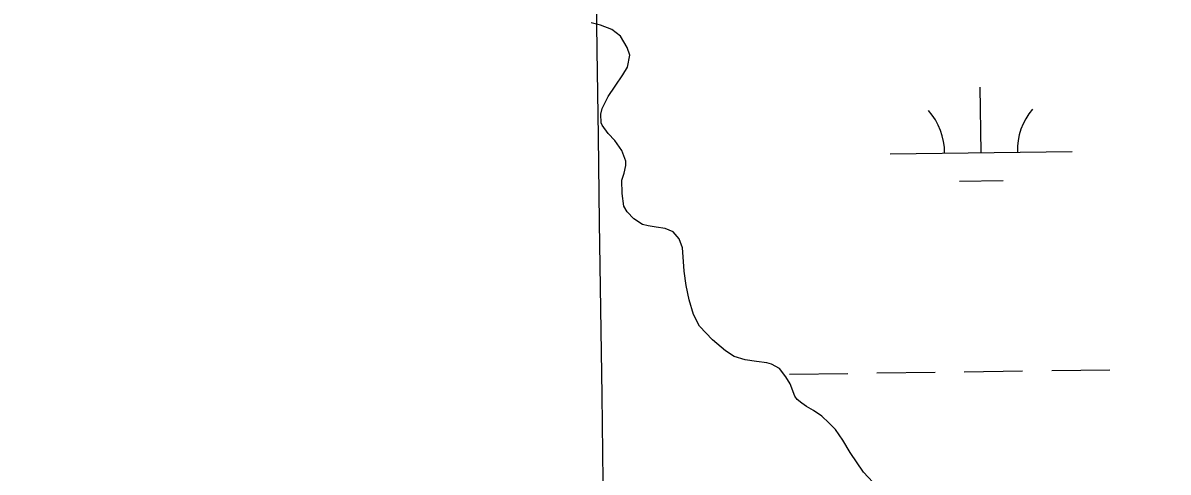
# Model space of a CAD drawing. Extents: x 3767014 to 3805179, y 361544 to 387384.
# Drawn here: x 3789483 to 3790112, y 367607 to 367853 of the extents above; entities that cross this region are included whole.
import ezdxf

# ---------------------------------------------------------------- set-up
doc = ezdxf.new("R2010")
doc.units = 0
for name, color, linetype in [('V-GRID-MAJR', 7, 'Continuous'), ('V-RIVR-EDGE', 7, 'Continuous'), ('V-TOPO-SHOR', 7, 'Continuous'), ('V-WETL-SWMP', 7, 'Continuous')]:
    doc.layers.add(name, color=color, linetype=linetype)

msp = doc.modelspace()

# ---------------------------------------------------------------- linework, layer by layer
at = {"layer": 'V-GRID-MAJR'}
msp.add_spline([(3789806.62, 367223.106), (3789722.043, 373279.937), (3789637.419, 379340.141), (3789552.795, 385400.346), (3789552.748, 385403.717)], degree=3, dxfattribs=at)
at = {"layer": 'V-RIVR-EDGE'}
msp.add_spline([(3785266.865, 377529.211), (3785342.8, 377494.248), (3785391.258, 377467.439), (3785439.72, 377442.249), (3785475.246, 377418.707), (3785525.316, 377389.469), (3785575.383, 377359.422), (3785621.413, 377331.811), (3785722.351, 377269.288), (3785796.661, 377231.094), (3785852.385, 377199.415), (3785928.324, 377166.069), (3785964.678, 377149.804), (3786028.506, 377124.576), (3786060.018, 377113.175), (3786092.316, 377092.068), (3786117.34, 377073.405), (3786135.083, 377053.143), (3786154.458, 377039.347), (3786176.258, 377024.735), (3786206.946, 377006.867), (3786256.211, 376979.248), (3786328.098, 376942.677), (3786374.949, 376919.917), (3786491.265, 376862.208), (3786553.467, 376833.749), (3786619.713, 376805.279), (3786729.589, 376759.718), (3786796.656, 376736.099), (3786845.136, 376718.187), (3786867.767, 376712.469), (3787003.51, 376661.992), (3787089.16, 376631.048), (3787163.496, 376603.367), (3787230.559, 376578.13), (3787257.223, 376568.359), (3787300.044, 376551.27), (3787354.992, 376532.533), (3787409.127, 376512.181), (3787544.074, 376466.558), (3787612.756, 376442.126), (3787657.197, 376425.841), (3787730.724, 376398.162), (3787781.63, 376380.244), (3787834.96, 376361.511), (3787891.524, 376341.961), (3787940, 376322.432), (3787998.976, 376297.215), (3788050.697, 376281.721), (3788117.768, 376259.719), (3788176.757, 376240.164), (3788221.198, 376223.879), (3788259.981, 376209.226), (3788406.252, 376164.383), (3788541.215, 376125.23), (3788606.67, 376104.041), (3788679.39, 376077.173), (3788748.889, 376055.974), (3788871.693, 376005.528), (3788969.454, 375966.467), (3789047.013, 375933.926), (3789119.723, 375903.014), (3789155.253, 375881.09), (3789182.716, 375867.274), (3789214.225, 375854.256), (3789257.04, 375834.74), (3789281.286, 375828.21), (3789303.105, 375821.686), (3789328.955, 375809.491), (3789367.724, 375789.177), (3789414.577, 375767.225), (3789468.708, 375745.255), (3789509.105, 375728.981), (3789555.157, 375710.266), (3789585.849, 375694.015), (3789620.578, 375675.328), (3789681.97, 375646.062), (3789753.859, 375610.3), (3789792.633, 375591.603), (3789842.712, 375566.408), (3789897.64, 375539.584), (3789938.019, 375516.03), (3789968.727, 375506.25), (3790004.289, 375497.265), (3790030.972, 375494.773), (3790047.128, 375487.455), (3790077.007, 375469.589), (3790124.633, 375433.077), (3790192.442, 375382.768), (3790252.165, 375332.478), (3790290.91, 375302.459), (3790337.741, 375271.611), (3790406.357, 375220.491), (3790469.329, 375175.855), (3790570.248, 375106.054), (3790647.751, 375050.868), (3790691.367, 375028.115), (3790744.667, 374997.251), (3790806.838, 374955.852), (3790873.863, 374915.249), (3790932, 374877.903), (3791002.231, 374825.97), (3791052.265, 374782.175), (3791082.927, 374753.793), (3791131.331, 374705.149), (3791170.05, 374664.616), (3791192.631, 374638.681), (3791220.891, 374620.01), (3791288.67, 374557.569), (3791322.577, 374533.223), (3791362.944, 374504.817), (3791396.042, 374480.473), (3791434.785, 374449.645), (3791482.407, 374411.517), (3791534.052, 374365.291), (3791646.192, 374254.216), (3791707.514, 374196.644), (3791738.968, 374161.791), (3791773.65, 374123.694), (3791803.497, 374092.888), (3791829.321, 374070.18), (3791830.912, 374059.662), (3791837.316, 374032.958), (3791849.409, 374017.562), (3791884.123, 373992.405), (3791930.977, 373971.262), (3791954.393, 373955.838), (3791993.134, 373924.202), (3792026.979, 373874.785), (3792047.912, 373836.722), (3792063.186, 373799.482), (3792086.509, 373746.857), (3792112.249, 373690.181), (3792141.261, 373648.864), (3792158.993, 373624.558), (3792177.552, 373607.528), (3792214.702, 373586.409), (3792255.083, 373563.665), (3792301.119, 373538.48), (3792346.34, 373510.871), (3792382.671, 373485.71), (3792422.225, 373455.689), (3792479.537, 373411.875), (3792548.144, 373356.711), (3792619.168, 373298.307), (3792672.431, 373252.077), (3792709.534, 373212.357), (3792750.656, 373162.113), (3792839.385, 373068.08), (3792888.572, 373008.92), (3792945.027, 372945.699), (3792999.062, 372884.91), (3793053.898, 372820.884), (3793149.89, 372720.363), (3793208.761, 372653.092), (3793261.195, 372598.777), (3793315.232, 372538.796), (3793358.792, 372493.399), (3793409.592, 372432.618), (3793462.809, 372367.787), (3793498.283, 372323.219), (3793536.997, 372280.26), (3793578.124, 372232.443), (3793604.724, 372196.792), (3793668.438, 372125.466), (3793703.128, 372090.604), (3793760.41, 372034.66), (3793806.384, 371984.404), (3793839.438, 371942.268), (3793939.427, 371823.136), (3793981.333, 371763.186), (3794029.674, 371688.662), (3794050.609, 371651.408), (3794073.177, 371620.62), (3794178.796, 371488.535), (3794237.625, 371404.28), (3794268.243, 371358.106), (3794301.293, 371314.353), (3794332.724, 371269.794), (3794395.613, 371192), (3794429.476, 371149.862), (3794472.201, 371093.953), (3794523.788, 371024.274), (3794601.175, 370922.181), (3794640.679, 370871.942), (3794687.421, 370805.509), (3794733.389, 370752.828), (3794829.339, 370635.323), (3794895.463, 370557.521), (3794959.948, 370470.826), (3795013.158, 370403.569), (3795070.394, 370329.023), (3795159.854, 370203.448), (3795225.98, 370126.454), (3795296.13, 370041.363), (3795379.18, 369940.065), (3795459.001, 369841.201), (3795508.163, 369772.337), (3795554.103, 369708.333), (3795661.315, 369566.538), (3795715.338, 369500.897), (3795762.105, 369444.169), (3795798.366, 369390.703), (3795915.247, 369234.327), (3795963.601, 369165.465), (3796028.082, 369077.153), (3796043.387, 369052.853), (3796054.672, 369037.459), (3796077.242, 369007.48), (3796148.213, 368927.239), (3796183.677, 368878.627), (3796226.382, 368814.631), (3796275.531, 368740.105), (3796314.222, 368688.25), (3796353.714, 368633.158), (3796401.268, 368567.533), (3796456.873, 368487.33), (3796513.292, 368409.551), (3796545.533, 368365.8), (3796626.113, 368246.716), (3796670.449, 368188.377), (3796704.298, 368140.578), (3796751.041, 368074.145), (3796787.308, 368023.105), (3796838.907, 367958.278), (3796844.528, 367942.09), (3796845.295, 367925.104), (3796846.094, 367921.059), (3796852.559, 367919.425), (3796863.071, 367918.59), (3796875.166, 367904.003), (3796903.398, 367874.01), (3796931.629, 367844.017), (3796952.579, 367812.424), (3796982.392, 367767.87), (3797007.371, 367730.606), (3797037.194, 367690.095), (3797062.185, 367657.684), (3797075.869, 367631.77), (3797095.223, 367609.078), (3797126.665, 367569.372), (3797156.484, 367527.244), (3797212.099, 367451.085), (3797254.808, 367388.706), (3797302.183, 367327.228)], degree=3, dxfattribs=at)
at = {"layer": 'V-TOPO-SHOR'}
msp.add_lwpolyline([(3789952.182, 367598.206), (3789944.233, 367606.701), (3789937.061, 367617.504), (3789932.963, 367624.193), (3789928.863, 367630.11), (3789925.273, 367633.714), (3789921.429, 367637.316), (3789916.811, 367640.409), (3789912.961, 367642.729), (3789910.394, 367644.532), (3789907.83, 367646.592), (3789906.548, 367648.392), (3789903.992, 367655.079), (3789901.688, 367658.935), (3789898.1, 367663.568), (3789893.738, 367665.888), (3789891.17, 367666.664), (3789885.519, 367667.447), (3789879.355, 367668.229), (3789873.192, 367670.039), (3789868.574, 367673.132), (3789861.394, 367679.311), (3789854.214, 367686.776), (3789850.888, 367693.204), (3789848.59, 367701.173), (3789846.806, 367709.142), (3789845.794, 367716.851), (3789845.297, 367724.815), (3789844.793, 367729.698), (3789843.005, 367734.582), (3789839.671, 367738.443), (3789835.306, 367740.251), (3789830.428, 367741.029), (3789826.062, 367741.809), (3789822.98, 367742.588), (3789818.105, 367745.678), (3789814.515, 367749.541), (3789812.723, 367752.625), (3789811.709, 367759.566), (3789811.468, 367766.758), (3789812.758, 367770.611), (3789813.794, 367774.975), (3789813.798, 367777.287), (3789811.498, 367783.202), (3789807.656, 367788.604), (3789804.066, 367792.465), (3789800.736, 367797.095), (3789800.224, 367798.381), (3789799.976, 367803.006), (3789800.753, 367806.088), (3789804.105, 367812.76), (3789807.972, 367818.405), (3789812.094, 367824.563), (3789814.671, 367828.925), (3789815.967, 367835.346), (3789814.435, 367839.716), (3789810.851, 367845.889), (3789805.977, 367849.495), (3789799.815, 367851.82), (3789794.68, 367853.114)], dxfattribs=at)
at = {"layer": 'V-WETL-SWMP'}
for p, q in [((3789799.815, 367851.819), (3789794.68, 367853.114)), ((3789805.977, 367849.495), (3789799.815, 367851.819)), ((3789810.851, 367845.889), (3789805.977, 367849.495)), ((3789814.436, 367839.716), (3789810.851, 367845.889)), ((3789815.968, 367835.345), (3789814.436, 367839.716)), ((3789814.671, 367828.925), (3789815.968, 367835.345)), ((3789812.094, 367824.563), (3789814.671, 367828.925)), ((3789807.971, 367818.405), (3789812.094, 367824.563)), ((3789804.106, 367812.76), (3789807.971, 367818.405)), ((3790008.869, 367781.953), (3790008.369, 367817.95)), ((3789800.753, 367806.087), (3789804.106, 367812.76)), ((3789799.977, 367803.006), (3789800.753, 367806.087)), ((3789800.224, 367798.381), (3789799.977, 367803.006)), ((3789800.736, 367797.095), (3789800.224, 367798.381)), ((3789804.067, 367792.464), (3789800.736, 367797.095)), ((3789807.656, 367788.604), (3789804.067, 367792.464)), ((3789811.499, 367783.201), (3789807.656, 367788.604)), ((3789813.799, 367777.288), (3789811.499, 367783.201)), ((3789813.795, 367774.975), (3789813.799, 367777.288)), ((3789958.874, 367781.259), (3790058.864, 367782.648)), ((3789812.759, 367770.61), (3789813.795, 367774.975)), ((3789811.467, 367766.759), (3789812.759, 367770.61)), ((3789811.709, 367759.565), (3789811.467, 367766.759)), ((3789997.084, 367766.357), (3790021.082, 367766.691)), ((3789812.723, 367752.626), (3789811.709, 367759.565)), ((3789814.516, 367749.54), (3789812.723, 367752.626)), ((3789818.105, 367745.679), (3789814.516, 367749.54)), ((3789822.98, 367742.587), (3789818.105, 367745.679)), ((3789826.062, 367741.81), (3789822.98, 367742.587)), ((3789830.428, 367741.03), (3789826.062, 367741.81)), ((3789835.307, 367740.25), (3789830.428, 367741.03)), ((3789839.671, 367738.443), (3789835.307, 367740.25)), ((3789843.004, 367734.583), (3789839.671, 367738.443)), ((3789844.792, 367729.698), (3789843.004, 367734.583)), ((3789845.297, 367724.816), (3789844.792, 367729.698)), ((3789845.795, 367716.851), (3789845.297, 367724.816)), ((3789846.807, 367709.141), (3789845.795, 367716.851)), ((3789848.59, 367701.174), (3789846.807, 367709.141)), ((3789850.887, 367693.205), (3789848.59, 367701.174)), ((3789854.214, 367686.776), (3789850.887, 367693.205)), ((3789861.393, 367679.311), (3789854.214, 367686.776)), ((3789868.574, 367673.131), (3789861.393, 367679.311)), ((3789873.193, 367670.039), (3789868.574, 367673.131)), ((3789879.355, 367668.229), (3789873.193, 367670.039)), ((3789885.519, 367667.446), (3789879.355, 367668.229)), ((3789891.17, 367666.664), (3789885.519, 367667.446)), ((3789893.737, 367665.888), (3789891.17, 367666.664)), ((3789898.1, 367663.568), (3789893.737, 367665.888)), ((3789901.688, 367658.936), (3789898.1, 367663.568)), ((3789903.993, 367655.078), (3789901.688, 367658.936)), ((3789903.703, 367660.41), (3789935.7, 367660.854)), ((3789951.698, 367661.077), (3789983.695, 367661.521)), ((3789999.694, 367661.743), (3790031.691, 367662.188)), ((3790047.689, 367662.41), (3790079.686, 367662.855)), ((3789906.549, 367648.393), (3789903.993, 367655.078)), ((3789907.83, 367646.592), (3789906.549, 367648.393)), ((3789910.395, 367644.532), (3789907.83, 367646.592)), ((3789912.96, 367642.729), (3789910.395, 367644.532)), ((3789916.81, 367640.409), (3789912.96, 367642.729)), ((3789921.428, 367637.317), (3789916.81, 367640.409)), ((3789925.274, 367633.713), (3789921.428, 367637.317)), ((3789928.864, 367630.109), (3789925.274, 367633.713)), ((3789932.963, 367624.192), (3789928.864, 367630.109)), ((3789937.061, 367617.504), (3789932.963, 367624.192)), ((3789944.233, 367606.7), (3789937.061, 367617.504))]:
    msp.add_line(p, q, dxfattribs=at)
for centre, start, end in [((3789953.625, 367781.661), 0.024037, 41.567696), ((3790064.1, 367783.196), 140.024034, 181.567693)]:
    msp.add_arc(centre, 35.246, start, end, dxfattribs=at)

doc.saveas('drawing.dxf')
